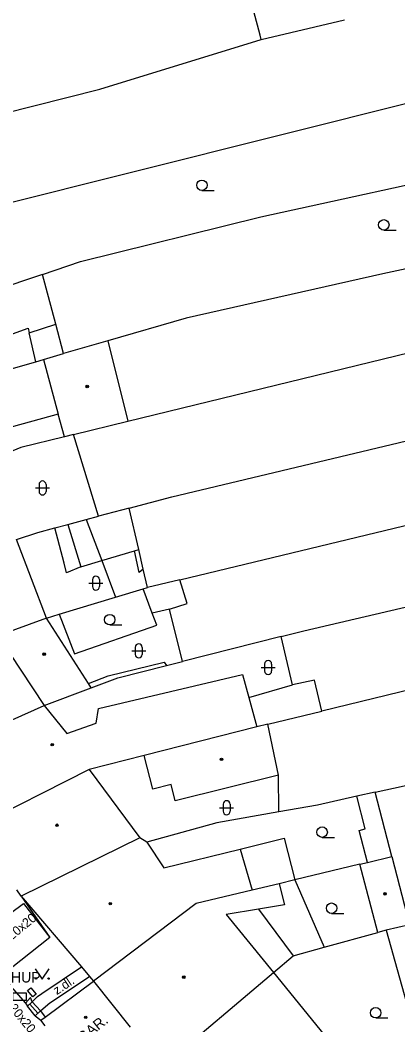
# Model space of a CAD drawing. Extents: x -596229 to -595156, y -1161237 to -1159376.
# Drawn here: x -595223.5 to -595196.5, y -1160544.6 to -1160472.8 of the extents above; entities that cross this region are included whole.
import ezdxf

# ---------------------------------------------------------------- set-up
doc = ezdxf.new("R2010")
doc.units = 0
for name, color, linetype in [('DOP - budovy nerozlisene - VP', 7, 'Continuous'), ('DOP - kresba z DSPS bez souradnic', 7, 'Continuous'), ('DOP - rozhrani ploch obecne', 7, 'Continuous'), ('Level 24', 7, 'Continuous'), ('Level 36', 7, 'Continuous'), ('Level 39', 7, 'Continuous'), ('silnoproud - povrch.  znaky a  RIS  skut. velikost', 7, 'Continuous'), ('TM - budovy zdene_ betonove - VP', 7, 'Continuous'), ('TM - letecke snimky - pomocna linie', 7, 'Continuous'), ('TM - plot drateny_ kovovy - VP', 7, 'Continuous'), ('TM - podezdivka plotu - VP', 7, 'Continuous'), ('TM - popis objektu', 7, 'Continuous'), ('TM - popis povrchu', 7, 'Continuous'), ('TM - rozhrani ploch obecne - VP', 7, 'Continuous'), ('TM - schody - VP', 7, 'Continuous'), ('TM - vjezd na pozemek', 7, 'Continuous'), ('TM - zed operna - VP', 7, 'Continuous')]:
    doc.layers.add(name, color=color, linetype=linetype)

msp = doc.modelspace()

# ---------------------------------------------------------------- linework, layer by layer
at = {"layer": 'DOP - budovy nerozlisene - VP'}
for points in [[(-595206.36, -1160473.86), (-595211.65, -1160454.09)], [(-595206.28, -1160474.16), (-595200.33, -1160472.76)], [(-595206.28, -1160474.16), (-595206.36, -1160473.86)]]:
    msp.add_lwpolyline(points, dxfattribs=at)
at = {"layer": 'DOP - kresba z DSPS bez souradnic'}
for points in [[(-595226.85, -1160496.19), (-595222.95, -1160494.8)], [(-595222.95, -1160494.8), (-595222.87, -1160495.13)], [(-595222.87, -1160495.13), (-595220.97, -1160494.5)], [(-595222.4, -1160497.19), (-595222.87, -1160495.13)], [(-595220.37, -1160511.6), (-595221.04, -1160509.07)], [(-595220.1, -1160508.82), (-595219.18, -1160511.86)], [(-595217.68, -1160511.41), (-595215.33, -1160510.71)], [(-595215.33, -1160510.71), (-595215.04, -1160510.62)], [(-595215, -1160512.25), (-595215.33, -1160510.71)], [(-595219.18, -1160511.86), (-595217.68, -1160511.41)], [(-595220.19, -1160512.28), (-595220.37, -1160511.6)], [(-595219.18, -1160511.86), (-595220.19, -1160512.28)], [(-595214.71, -1160512.01), (-595215, -1160512.25)], [(-595214.07, -1160515.17), (-595214.71, -1160513.42)], [(-595212.85, -1160514.88), (-595214.07, -1160515.17)], [(-595220.72, -1160515.24), (-595219.63, -1160518.08)], [(-595213.75, -1160516.03), (-595214.07, -1160515.17)], [(-595219.63, -1160518.08), (-595213.75, -1160516.03)], [(-595217.22, -1160519.64), (-595213.23, -1160518.66)], [(-595213.23, -1160518.66), (-595213.05, -1160518.9)], [(-595218.63, -1160520.2), (-595217.22, -1160519.64)], [(-595207.17, -1160521.19), (-595204.05, -1160520.28)], [(-595198.85, -1160530.58), (-595199.44, -1160528.25)], [(-595199.27, -1160530.7), (-595198.85, -1160530.58)], [(-595198.69, -1160532.98), (-595199.27, -1160530.7)], [(-595207.79, -1160532.02), (-595204.64, -1160531.24)], [(-595204.64, -1160531.24), (-595203.88, -1160534.23)], [(-595206.47, -1160536.32), (-595203.99, -1160539.65)]]:
    msp.add_lwpolyline(points, dxfattribs=at)
at = {"layer": 'DOP - rozhrani ploch obecne'}
for points in [[(-595217.81, -1160477.71), (-595206.28, -1160474.16)], [(-595227.18, -1160480.06), (-595217.81, -1160477.71)], [(-595194.93, -1160478.5), (-595225.47, -1160486.15)], [(-595206.31, -1160486.84), (-595190.17, -1160483.32)], [(-595219.2, -1160490.03), (-595206.31, -1160486.84)], [(-595178.12, -1160486.73), (-595197.6, -1160490.92)], [(-595221.91, -1160490.95), (-595219.2, -1160490.03)], [(-595221.91, -1160490.95), (-595225.43, -1160492.13)], [(-595220.97, -1160494.5), (-595221.91, -1160490.95)], [(-595197.6, -1160490.92), (-595211.65, -1160494.09)], [(-595211.65, -1160494.09), (-595217.25, -1160495.7)], [(-595220.41, -1160496.61), (-595220.97, -1160494.5)], [(-595215.81, -1160501.45), (-595192.75, -1160495.82)], [(-595212.67, -1160506.84), (-595177.61, -1160498.48)], [(-595220.35, -1160502.56), (-595223.47, -1160503.32)], [(-595217.91, -1160508.24), (-595219.69, -1160502.4)], [(-595223.47, -1160503.32), (-595229.7, -1160505.92)], [(-595212.09, -1160512.77), (-595176.8, -1160504.27)], [(-595215.73, -1160507.66), (-595212.67, -1160506.84)], [(-595215.73, -1160507.66), (-595217.91, -1160508.24)], [(-595215.04, -1160510.62), (-595215.73, -1160507.66)], [(-595220.1, -1160508.82), (-595218.79, -1160508.47)], [(-595218.79, -1160508.47), (-595217.91, -1160508.24)], [(-595222.24, -1160509.39), (-595221.04, -1160509.07)], [(-595221.04, -1160509.07), (-595220.1, -1160508.82)], [(-595223.78, -1160509.9), (-595222.24, -1160509.39)], [(-595214.71, -1160512.01), (-595215.04, -1160510.62)], [(-595203.23, -1160516.43), (-595178.76, -1160510.71)], [(-595214.4, -1160513.33), (-595214.71, -1160512.01)], [(-595212.09, -1160512.77), (-595214.4, -1160513.33)], [(-595211.57, -1160514.46), (-595212.09, -1160512.77)], [(-595216.7, -1160514.02), (-595214.71, -1160513.42)], [(-595214.71, -1160513.42), (-595214.4, -1160513.33)], [(-595220.72, -1160515.24), (-595216.7, -1160514.02)], [(-595212.85, -1160514.88), (-595211.57, -1160514.46)], [(-595211.92, -1160518.62), (-595212.85, -1160514.88)], [(-595221.63, -1160515.52), (-595220.72, -1160515.24)], [(-595204.85, -1160516.83), (-595203.23, -1160516.43)], [(-595204.85, -1160516.83), (-595211.92, -1160518.62)], [(-595204.05, -1160520.28), (-595204.85, -1160516.83)], [(-595213.05, -1160518.9), (-595211.92, -1160518.62)], [(-595216.54, -1160519.78), (-595213.05, -1160518.9)], [(-595187.96, -1160518.75), (-595201.95, -1160522.16)], [(-595218.44, -1160520.5), (-595216.54, -1160519.78)], [(-595202.47, -1160519.95), (-595204.05, -1160520.28)], [(-595201.95, -1160522.16), (-595202.47, -1160519.95)], [(-595205.8, -1160523.09), (-595201.95, -1160522.16)], [(-595205.02, -1160529.36), (-595205.05, -1160526.75)], [(-595198.13, -1160527.96), (-595191.92, -1160526.59)], [(-595198.13, -1160527.96), (-595199.44, -1160528.25)], [(-595196.94, -1160532.56), (-595198.13, -1160527.96)], [(-595199.44, -1160528.25), (-595202.27, -1160528.88)], [(-595205.02, -1160529.36), (-595209.45, -1160530.14)], [(-595202.27, -1160528.88), (-595205.02, -1160529.36)], [(-595209.45, -1160530.14), (-595214.47, -1160531.54)], [(-595199.24, -1160533.11), (-595203.88, -1160534.23)], [(-595203.88, -1160534.23), (-595204.99, -1160534.5)], [(-595201.78, -1160539.04), (-595197.95, -1160537.99)], [(-595197.35, -1160537.83), (-595194.49, -1160548.04)], [(-595203.99, -1160539.65), (-595201.78, -1160539.04)], [(-595205.41, -1160540.85), (-595203.99, -1160539.65)]]:
    msp.add_lwpolyline(points, dxfattribs=at)
at = {"layer": 'Level 24'}
msp.add_lwpolyline([(-595224.067, -1160542.818), (-595223.067, -1160542.818), (-595223.067, -1160542.318), (-595224.067, -1160542.318)], close=True, dxfattribs=at)
at = {"layer": 'Level 36'}
for p, q in [((-595210.52, -1160484.955), (-595209.645, -1160484.955)), ((-595197.52, -1160487.785), (-595196.645, -1160487.785)), ((-595222.416, -1160506.216), (-595221.416, -1160506.216)), ((-595222.166, -1160505.966), (-595222.166, -1160506.466)), ((-595221.666, -1160505.966), (-595221.666, -1160506.466)), ((-595218.346, -1160512.766), (-595218.346, -1160513.266)), ((-595217.846, -1160512.766), (-595217.846, -1160513.266)), ((-595218.596, -1160513.016), (-595217.596, -1160513.016)), ((-595217.11, -1160516.005), (-595216.235, -1160516.005)), ((-595215.536, -1160517.856), (-595214.536, -1160517.856)), ((-595215.286, -1160517.606), (-595215.286, -1160518.106)), ((-595214.786, -1160517.606), (-595214.786, -1160518.106)), ((-595206.286, -1160519.046), (-595205.286, -1160519.046)), ((-595206.036, -1160518.796), (-595206.036, -1160519.296)), ((-595205.536, -1160518.796), (-595205.536, -1160519.296)), ((-595209.256, -1160529.066), (-595208.256, -1160529.066)), ((-595209.006, -1160528.816), (-595209.006, -1160529.316)), ((-595208.506, -1160528.816), (-595208.506, -1160529.316)), ((-595201.93, -1160531.185), (-595201.055, -1160531.185)), ((-595201.25, -1160536.625), (-595200.375, -1160536.625)), ((-595198.1, -1160544.095), (-595197.225, -1160544.095))]:
    msp.add_line(p, q, dxfattribs=at)
msp.add_lwpolyline([(-595222.43, -1160540.58), (-595221.93, -1160541.33), (-595221.43, -1160540.58)], dxfattribs=at)
for centre, radius in [((-595210.52, -1160484.58), 0.375), ((-595197.52, -1160487.41), 0.375), ((-595217.11, -1160515.63), 0.375), ((-595201.93, -1160530.81), 0.375), ((-595201.25, -1160536.25), 0.375), ((-595222.38, -1160541.28), 0.05), ((-595221.481, -1160541.28), 0.05), ((-595198.1, -1160543.72), 0.375)]:
    msp.add_circle(centre, radius, dxfattribs=at)
for centre, start, end in [((-595221.916, -1160505.966), 0, 180), ((-595221.916, -1160506.466), 180, 0), ((-595218.096, -1160512.766), 0, 180), ((-595218.096, -1160513.266), 180, 0), ((-595215.036, -1160517.606), 0, 180), ((-595215.036, -1160518.106), 180, 0), ((-595205.786, -1160518.796), 0, 180), ((-595205.786, -1160519.296), 180, 0), ((-595208.756, -1160528.816), 0, 180), ((-595208.756, -1160529.316), 180, 0)]:
    msp.add_arc(centre, 0.25, start, end, dxfattribs=at)
at = {"layer": 'Level 39'}
for centre, radius in [((-595218.72, -1160498.96), 0.09), ((-595218.72, -1160498.96), 0.0398), ((-595221.8, -1160518.09), 0.09), ((-595221.8, -1160518.09), 0.0398), ((-595221.22, -1160524.56), 0.09), ((-595221.22, -1160524.56), 0.0398), ((-595209.12, -1160525.61), 0.09), ((-595209.12, -1160525.61), 0.0398), ((-595220.88, -1160530.32), 0.09), ((-595220.88, -1160530.32), 0.0398), ((-595197.43, -1160535.22), 0.09), ((-595197.43, -1160535.22), 0.0398), ((-595217.07, -1160535.92), 0.09), ((-595217.07, -1160535.92), 0.0398), ((-595211.82, -1160541.18), 0.09), ((-595211.82, -1160541.18), 0.0398), ((-595218.83, -1160544.05), 0.09), ((-595218.83, -1160544.05), 0.0398)]:
    msp.add_circle(centre, radius, dxfattribs=at)
at = {"layer": 'silnoproud - povrch.  znaky a  RIS  skut. velikost'}
msp.add_lwpolyline([(-595223, -1160542.12), (-595222.76, -1160541.93), (-595222.38, -1160542.4), (-595222.62, -1160542.59), (-595223, -1160542.12)], dxfattribs=at)
at = {"layer": 'TM - budovy zdene_ betonove - VP'}
for points in [[(-595217.25, -1160495.7), (-595220.41, -1160496.61)], [(-595217.25, -1160495.7), (-595215.81, -1160501.45)], [(-595222.4, -1160497.19), (-595221.85, -1160497.03)], [(-595221.85, -1160497.03), (-595220.41, -1160496.61)], [(-595221.85, -1160497.03), (-595220.79, -1160500.93)], [(-595226.19, -1160498.27), (-595222.4, -1160497.19)], [(-595220.79, -1160500.93), (-595227.46, -1160502.78)], [(-595220.35, -1160502.56), (-595220.79, -1160500.93)], [(-595219.69, -1160502.4), (-595215.81, -1160501.45)], [(-595219.69, -1160502.4), (-595220.35, -1160502.56)], [(-595221.63, -1160515.52), (-595223.78, -1160509.9)], [(-595221.63, -1160515.52), (-595225.1, -1160516.78)], [(-595218.63, -1160520.2), (-595221.63, -1160515.52)], [(-595225.1, -1160516.78), (-595221.8, -1160521.76)], [(-595217.92, -1160521.97), (-595207.63, -1160519.54)], [(-595207.63, -1160519.54), (-595207.17, -1160521.19)], [(-595221.8, -1160521.76), (-595218.44, -1160520.5)], [(-595218.44, -1160520.5), (-595218.63, -1160520.2)], [(-595207.17, -1160521.19), (-595206.59, -1160523.28)], [(-595230.49, -1160525.64), (-595221.8, -1160521.76)], [(-595221.8, -1160521.76), (-595220.17, -1160523.76)], [(-595218.08, -1160523.02), (-595217.92, -1160521.97)], [(-595220.17, -1160523.76), (-595218.08, -1160523.02)], [(-595206.59, -1160523.28), (-595214.64, -1160525.34)], [(-595205.8, -1160523.09), (-595206.59, -1160523.28)], [(-595205.05, -1160526.75), (-595205.8, -1160523.09)], [(-595214.64, -1160525.34), (-595218.58, -1160526.34)], [(-595214.02, -1160527.75), (-595214.64, -1160525.34)], [(-595218.58, -1160526.34), (-595226.98, -1160530.57)], [(-595218.58, -1160526.34), (-595214.96, -1160531.23)], [(-595205.05, -1160526.75), (-595212.44, -1160528.58)], [(-595212.73, -1160527.41), (-595214.02, -1160527.75)], [(-595212.44, -1160528.58), (-595212.73, -1160527.41)], [(-595214.96, -1160531.23), (-595223.44, -1160535.38)], [(-595214.47, -1160531.54), (-595214.96, -1160531.23)], [(-595214.47, -1160531.54), (-595213.24, -1160533.36)], [(-595213.24, -1160533.36), (-595207.79, -1160532.02)], [(-595207.79, -1160532.02), (-595206.94, -1160534.96)], [(-595199.24, -1160533.11), (-595198.69, -1160532.98)], [(-595198.69, -1160532.98), (-595196.94, -1160532.56)], [(-595196.94, -1160532.56), (-595195.69, -1160537.43)], [(-595197.95, -1160537.99), (-595199.24, -1160533.11)], [(-595223.44, -1160535.38), (-595223.76, -1160534.93)], [(-595206.94, -1160534.96), (-595210.93, -1160535.92)], [(-595204.99, -1160534.5), (-595206.94, -1160534.96)], [(-595204.99, -1160534.5), (-595204.61, -1160536.01)], [(-595223.44, -1160535.38), (-595219.13, -1160540.45)], [(-595210.93, -1160535.92), (-595218.26, -1160541.46)], [(-595206.47, -1160536.32), (-595208.78, -1160536.69)], [(-595204.61, -1160536.01), (-595206.47, -1160536.32)], [(-595208.78, -1160536.69), (-595205.41, -1160540.85)], [(-595197.35, -1160537.83), (-595197.95, -1160537.99)], [(-595195.69, -1160537.43), (-595197.35, -1160537.83)], [(-595219.13, -1160540.45), (-595218.55, -1160541.13)], [(-595213.29, -1160547.51), (-595205.41, -1160540.85)], [(-595205.41, -1160540.85), (-595197.24, -1160550.9)], [(-595221.73, -1160544.03), (-595218.26, -1160541.46)], [(-595218.55, -1160541.13), (-595218.26, -1160541.46)], [(-595218.26, -1160541.46), (-595215.64, -1160544.75)], [(-595222.04, -1160544.26), (-595221.73, -1160544.03)], [(-595221.73, -1160544.65), (-595222.04, -1160544.26)]]:
    msp.add_lwpolyline(points, dxfattribs=at)
at = {"layer": 'TM - letecke snimky - pomocna linie'}
for points in [[(-595218.79, -1160508.47), (-595217.68, -1160511.41)], [(-595217.68, -1160511.41), (-595216.7, -1160514.02)], [(-595203.88, -1160534.23), (-595201.78, -1160539.04)]]:
    msp.add_lwpolyline(points, dxfattribs=at)
at = {"layer": 'TM - plot drateny_ kovovy - VP'}
for points in [[(-595223.44, -1160535.38), (-595221.4, -1160538.34)], [(-595221.4, -1160538.34), (-595224.86, -1160541.08)], [(-595224.86, -1160541.08), (-595223.14, -1160543.04)]]:
    msp.add_lwpolyline(points, dxfattribs=at)
at = {"layer": 'TM - podezdivka plotu - VP'}
for points in [[(-595222.78, -1160542.64), (-595223.14, -1160543.04)], [(-595223.14, -1160543.04), (-595223, -1160543.26)], [(-595223, -1160543.26), (-595222.65, -1160542.94)], [(-595222.45, -1160543.94), (-595222.06, -1160543.58)], [(-595222.45, -1160543.94), (-595222.04, -1160544.26)]]:
    msp.add_lwpolyline(points, dxfattribs=at)
at = {"layer": 'TM - rozhrani ploch obecne - VP'}
for points in [[(-595222.65, -1160542.94), (-595222.28, -1160542.57), (-595221.97, -1160542.34), (-595219.13, -1160540.45)], [(-595222.06, -1160543.58), (-595221.7, -1160543.28), (-595221.39, -1160543.01), (-595218.55, -1160541.13)], [(-595222.45, -1160543.94), (-595223, -1160543.26)]]:
    msp.add_lwpolyline(points, dxfattribs=at)
at = {"layer": 'TM - schody - VP'}
msp.add_lwpolyline([(-595222.26, -1160543.76), (-595222.83, -1160543.1)], dxfattribs=at)
at = {"layer": 'TM - vjezd na pozemek'}
msp.add_lwpolyline([(-595222.65, -1160542.94), (-595222.06, -1160543.58)], dxfattribs=at)
at = {"layer": 'TM - zed operna - VP'}
for points in [[(-595226.83, -1160538.54), (-595223.27, -1160535.91)], [(-595223.27, -1160535.91), (-595221.4, -1160538.34)], [(-595222.65, -1160542.94), (-595222.78, -1160542.64)], [(-595222.06, -1160543.58), (-595221.73, -1160544.03)]]:
    msp.add_lwpolyline(points, dxfattribs=at)

# ---------------------------------------------------------------- texts
at = {"layer": 'TM - popis objektu'}
msp.add_text('HUP', height=0.75, dxfattribs=at).set_placement((-595224.17, -1160541.56))
msp.add_text('GAR.', height=0.75, rotation=38.92, dxfattribs=at).set_placement((-595219.06, -1160545.92))
at = {"layer": 'TM - popis povrchu'}
for s, rotation, p in [('b.dl.20x20', 39.58407, (-595225.38, -1160539.61)), ('z.dl.', 33.67068, (-595220.89, -1160542.47)), ('b.dl.20x20', 309.58407, (-595225.4, -1160542.13))]:
    msp.add_text(s, height=0.65, rotation=rotation, dxfattribs=at).set_placement(p)

doc.saveas('drawing.dxf')
